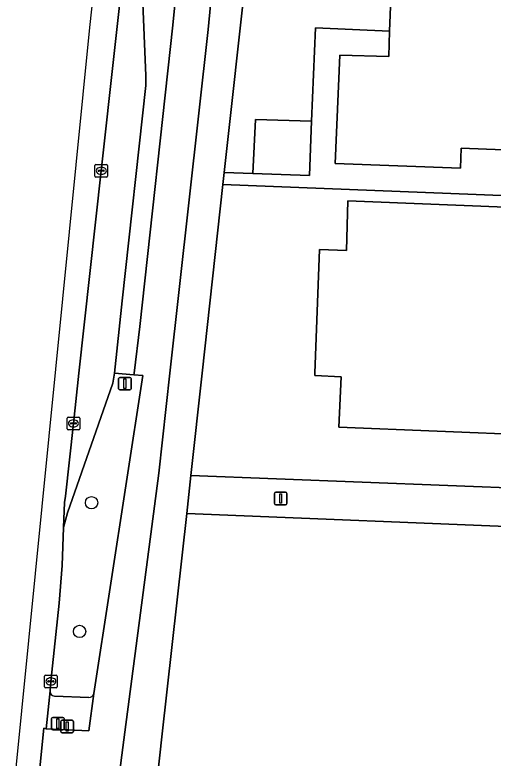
# Model space of a CAD drawing. Extents: x 161354 to 162026, y 386504 to 387460.
# Drawn here: x 161374.3 to 161412.3, y 386719.4 to 386778.4 of the extents above; entities that cross this region are included whole.
import ezdxf

# ---------------------------------------------------------------- set-up
doc = ezdxf.new("R2010")
doc.units = 0
for name, color, linetype in [('IMGEO_Berm_groen', 7, 'Continuous'), ('IMGEO_Boom', 7, 'Continuous'), ('IMGEO_Drukknoppaal', 7, 'Continuous'), ('IMGEO_Erf', 7, 'Continuous'), ('IMGEO_Fietspad_gesloten', 7, 'Continuous'), ('IMGEO_Groenvoorziening', 7, 'Continuous'), ('IMGEO_Kolk', 7, 'Continuous'), ('IMGEO_Lichtmast', 7, 'Continuous'), ('IMGEO_Pand', 7, 'Continuous'), ('IMGEO_Rijbaan_lokaal_gesloten', 7, 'Continuous'), ('IMGEO_Rijbaan_lokaal_open', 7, 'Continuous'), ('IMGEO_Verkeersregelinstallatiepaal', 7, 'Continuous'), ('IMGEO_Voetpad_open', 7, 'Continuous')]:
    doc.layers.add(name, color=color, linetype=linetype)

msp = doc.modelspace()

# ---------------------------------------------------------------- linework, layer by layer
at = {"layer": 'IMGEO_Berm_groen'}
for points in [[(161384.448, 386749.828), (161383.745, 386749.881), (161382.198, 386749.997), (161382.068, 386749.219), (161378.47, 386738.907), (161378.155, 386737.741), (161378.058, 386734.741), (161377.799, 386731.738), (161377.157, 386725.532), (161377.083, 386724.772)], [(161380.555, 386724.572), (161384.448, 386749.828)], [(161377.437, 386724.368), (161380.155, 386724.264)]]:
    msp.add_lwpolyline(points, dxfattribs=at)
for centre, radius, start, end in [((161377.475, 386724.759), 0.392, 178.03907, 264.41305), ((161380.191, 386724.631), 0.369, 264.4475, 350.74504)]:
    msp.add_arc(centre, radius, start, end, dxfattribs=at)
at = {"layer": 'IMGEO_Boom'}
for centre in [(161380.388, 386739.719), (161379.435, 386729.5)]:
    msp.add_circle(centre, 0.489, dxfattribs=at)
at = {"layer": 'IMGEO_Drukknoppaal'}
for p, q in [((161377.947, 386721.558), (161377.947, 386722.358)), ((161377.947, 386722.358), (161377.947, 386721.558)), ((161378.047, 386722.458), (161378.837, 386722.458)), ((161378.837, 386722.458), (161378.047, 386722.458)), ((161378.937, 386722.358), (161378.937, 386721.558)), ((161378.937, 386721.558), (161378.937, 386722.358)), ((161378.837, 386721.458), (161378.047, 386721.458)), ((161378.047, 386721.458), (161378.837, 386721.458))]:
    msp.add_line(p, q, dxfattribs=at)
msp.add_lwpolyline([(161378.367, 386722.333), (161378.517, 386722.333), (161378.517, 386721.583), (161378.367, 386721.583), (161378.367, 386722.333)], dxfattribs=at)
for centre, start, end in [((161378.047, 386722.358), 90, 180), ((161378.047, 386722.358), 90, 180), ((161378.837, 386722.358), 0, 90), ((161378.837, 386722.358), 360, 90), ((161378.047, 386721.558), 180, 270), ((161378.047, 386721.558), 180, 270), ((161378.837, 386721.558), 270, 0), ((161378.837, 386721.558), 270, 0)]:
    msp.add_arc(centre, 0.1, start, end, dxfattribs=at)
at = {"layer": 'IMGEO_Erf'}
msp.add_lwpolyline([(161441.486, 386649.282), (161445.22, 386736.534), (161387.944, 386738.872), (161385.998, 386721.373), (161385.54, 386717.26), (161382.577, 386690.493), (161382.089, 386671.71), (161381.851, 386666.399), (161379.125, 386642.696)], dxfattribs=at)
at = {"layer": 'IMGEO_Fietspad_gesloten'}
for points in [[(161390.466, 386815.452), (161390.418, 386814.821), (161390.137, 386811.593), (161389.935, 386809.823), (161388.673, 386796.461), (161388.16, 386790.973), (161386.855, 386777.635), (161384.227, 386753.709), (161383.76, 386750), (161383.745, 386749.881), (161384.448, 386749.828), (161380.555, 386724.572), (161380.158, 386721.615), (161376.777, 386721.755), (161376.588, 386721.814), (161376.187, 386717.872), (161376.396, 386717.844)], [(161379.452, 386716.1), (161378.997, 386712.85), (161381.864, 386712.557), (161383.032, 386721.496), (161385.721, 386742.066), (161386.605, 386750), (161389.646, 386777.28), (161393.272, 386815.123)]]:
    msp.add_lwpolyline(points, dxfattribs=at)
at = {"layer": 'IMGEO_Groenvoorziening'}
for points in [[(161398.176, 386777.414), (161404.072, 386777.16), (161404.241, 386781.689), (161402.362, 386781.767), (161392.725, 386782.167), (161390.933, 386765.929), (161393.203, 386765.85), (161393.419, 386770.13), (161397.87, 386769.993)], [(161398.501, 386759.82), (161400.654, 386759.731), (161400.761, 386763.681), (161429.118, 386762.535), (161429.13, 386762.814), (161446.125, 386761.783), (161446.167, 386762.794), (161445.775, 386762.809), (161431.741, 386763.351), (161390.826, 386764.964), (161389.175, 386750), (161388.279, 386741.884), (161415.504, 386740.814), (161415.671, 386745.072), (161400.027, 386745.71), (161400.206, 386749.704), (161398.124, 386749.814), (161398.131, 386750)]]:
    msp.add_lwpolyline(points, close=True, dxfattribs=at)
at = {"layer": 'IMGEO_Kolk'}
for p, q in [((161380.657, 386765.642), (161380.657, 386766.494)), ((161380.732, 386766.568), (161381.584, 386766.568)), ((161381.658, 386766.494), (161381.658, 386765.642)), ((161380.916, 386766.062), (161380.916, 386766.074)), ((161381.354, 386766.025), (161380.956, 386766.025)), ((161380.959, 386766.111), (161381.357, 386766.111)), ((161381.145, 386766.348), (161381.17, 386766.348)), ((161381.4, 386766.074), (161381.4, 386766.062)), ((161381.584, 386765.568), (161380.732, 386765.568)), ((161381.168, 386765.788), (161381.143, 386765.788)), ((161378.442, 386745.583), (161378.442, 386746.435)), ((161378.517, 386746.509), (161379.369, 386746.509)), ((161379.443, 386746.435), (161379.443, 386745.583)), ((161378.701, 386746.003), (161378.701, 386746.015)), ((161379.139, 386745.966), (161378.741, 386745.966)), ((161378.744, 386746.052), (161379.142, 386746.052)), ((161378.93, 386746.289), (161378.955, 386746.289)), ((161379.185, 386746.015), (161379.185, 386746.003)), ((161379.369, 386745.509), (161378.517, 386745.509)), ((161378.953, 386745.729), (161378.928, 386745.729)), ((161376.656, 386725.106), (161376.656, 386725.958)), ((161376.731, 386726.032), (161377.583, 386726.032)), ((161377.144, 386725.812), (161377.169, 386725.812)), ((161377.657, 386725.958), (161377.657, 386725.106)), ((161376.915, 386725.526), (161376.915, 386725.538)), ((161377.353, 386725.489), (161376.955, 386725.489)), ((161376.958, 386725.575), (161377.356, 386725.575)), ((161377.167, 386725.252), (161377.142, 386725.252)), ((161377.399, 386725.538), (161377.399, 386725.526)), ((161377.583, 386725.032), (161376.731, 386725.032))]:
    msp.add_line(p, q, dxfattribs=at)
for points in [[(161380.657, 386765.642), (161380.657, 386766.494)], [(161380.732, 386766.568), (161381.584, 386766.568)], [(161381.658, 386766.494), (161381.658, 386765.642)], [(161381.584, 386765.568), (161380.732, 386765.568)], [(161378.442, 386745.583), (161378.442, 386746.435)], [(161378.517, 386746.509), (161379.369, 386746.509)], [(161379.443, 386746.435), (161379.443, 386745.583)], [(161379.369, 386745.509), (161378.517, 386745.509)], [(161376.656, 386725.106), (161376.656, 386725.958)], [(161376.731, 386726.032), (161377.583, 386726.032)], [(161377.657, 386725.958), (161377.657, 386725.106)], [(161377.583, 386725.032), (161376.731, 386725.032)]]:
    msp.add_lwpolyline(points, dxfattribs=at)
for centre, radius, start, end in [((161380.734, 386766.492), 0.0765, 91.55205, 178.44795), ((161380.734, 386766.492), 0.0765, 91.55205, 178.44795), ((161381.582, 386766.492), 0.0765, 1.55205, 88.44795), ((161381.582, 386766.492), 0.0765, 1.55205, 88.44795), ((161380.956, 386766.071), 0.0403, 85.87752, 175.75265), ((161380.953, 386766.061), 0.0366, 178.93798, 274.71019), ((161381.357, 386766.068), 0.043, 264.86636, 352.45326), ((161381.361, 386766.073), 0.0386, 1.73085, 96.63898), ((161380.734, 386765.644), 0.0765, 181.55205, 268.44795), ((161380.734, 386765.644), 0.0765, 181.55205, 268.44795), ((161381.582, 386765.644), 0.0765, 271.55205, 358.44795), ((161381.582, 386765.644), 0.0765, 271.55205, 358.44795), ((161378.519, 386746.433), 0.0765, 91.55205, 178.44795), ((161378.519, 386746.433), 0.0765, 91.55205, 178.44795), ((161379.367, 386746.433), 0.0765, 1.55205, 88.44795), ((161379.367, 386746.433), 0.0765, 1.55205, 88.44795), ((161378.741, 386746.012), 0.0403, 85.87752, 175.75265), ((161378.738, 386746.002), 0.0366, 178.93798, 274.71019), ((161379.142, 386746.009), 0.043, 264.86636, 352.45326), ((161379.146, 386746.014), 0.0386, 1.73085, 96.63898), ((161378.519, 386745.585), 0.0765, 181.55205, 268.44795), ((161378.519, 386745.585), 0.0765, 181.55205, 268.44795), ((161379.367, 386745.585), 0.0765, 271.55205, 358.44795), ((161379.367, 386745.585), 0.0765, 271.55205, 358.44795), ((161376.733, 386725.956), 0.0765, 91.55205, 178.44795), ((161376.733, 386725.956), 0.0765, 91.55205, 178.44795), ((161377.581, 386725.956), 0.0765, 1.55205, 88.44795), ((161377.581, 386725.956), 0.0765, 1.55205, 88.44795), ((161376.955, 386725.535), 0.0403, 85.87752, 175.75265), ((161376.952, 386725.525), 0.0366, 178.93798, 274.71019), ((161377.356, 386725.532), 0.043, 264.86636, 352.45326), ((161377.36, 386725.537), 0.0386, 1.73085, 96.63898), ((161376.733, 386725.108), 0.0765, 181.55205, 268.44795), ((161376.733, 386725.108), 0.0765, 181.55205, 268.44795), ((161377.581, 386725.108), 0.0765, 271.55205, 358.44795), ((161377.581, 386725.108), 0.0765, 271.55205, 358.44795)]:
    msp.add_arc(centre, radius, start, end, dxfattribs=at)
for centre, major_axis, ratio, start_param, end_param in [((161381.144, 386766.068), (-0.387, 0.002), 0.722429, 4.712389, 7.853982), ((161381.169, 386766.068), (-0.39, 0.002), 0.717154, 1.570796, 4.712389), ((161378.929, 386746.009), (-0.387, 0.002), 0.722429, 4.712389, 7.853982), ((161378.954, 386746.009), (-0.39, 0.002), 0.717154, 1.570796, 4.712389), ((161377.143, 386725.532), (-0.387, 0.002), 0.722429, 4.712389, 7.853982), ((161377.168, 386725.532), (-0.39, 0.002), 0.717154, 1.570796, 4.712389)]:
    msp.add_ellipse(centre, major_axis=major_axis, ratio=ratio, start_param=start_param, end_param=end_param, dxfattribs=at)
at = {"layer": 'IMGEO_Lichtmast'}
for p, q in [((161382.538, 386748.768), (161382.538, 386749.568)), ((161382.538, 386749.568), (161382.538, 386748.768)), ((161382.638, 386749.668), (161383.428, 386749.668)), ((161383.428, 386749.668), (161382.638, 386749.668)), ((161383.528, 386749.568), (161383.528, 386748.768)), ((161383.528, 386748.768), (161383.528, 386749.568)), ((161383.428, 386748.668), (161382.638, 386748.668)), ((161382.638, 386748.668), (161383.428, 386748.668)), ((161395.016, 386740.547), (161395.806, 386740.547)), ((161395.806, 386740.547), (161395.016, 386740.547)), ((161394.916, 386739.647), (161394.916, 386740.447)), ((161394.916, 386740.447), (161394.916, 386739.647)), ((161395.906, 386740.447), (161395.906, 386739.647)), ((161395.906, 386739.647), (161395.906, 386740.447)), ((161395.806, 386739.547), (161395.016, 386739.547)), ((161395.016, 386739.547), (161395.806, 386739.547))]:
    msp.add_line(p, q, dxfattribs=at)
for points in [[(161382.958, 386749.543), (161383.108, 386749.543), (161383.108, 386748.793), (161382.958, 386748.793), (161382.958, 386749.543)], [(161395.336, 386740.422), (161395.486, 386740.422), (161395.486, 386739.672), (161395.336, 386739.672), (161395.336, 386740.422)]]:
    msp.add_lwpolyline(points, dxfattribs=at)
for centre, start, end in [((161382.638, 386749.568), 90, 180), ((161382.638, 386749.568), 90, 180), ((161383.428, 386749.568), 0, 90), ((161383.428, 386749.568), 360, 90), ((161382.638, 386748.768), 180, 270), ((161382.638, 386748.768), 180, 270), ((161383.428, 386748.768), 270, 0), ((161383.428, 386748.768), 270, 0), ((161395.016, 386740.447), 90, 180), ((161395.016, 386740.447), 90, 180), ((161395.806, 386740.447), 0, 90), ((161395.806, 386740.447), 360, 90), ((161395.016, 386739.647), 180, 270), ((161395.016, 386739.647), 180, 270), ((161395.806, 386739.647), 270, 0), ((161395.806, 386739.647), 270, 0)]:
    msp.add_arc(centre, 0.1, start, end, dxfattribs=at)
at = {"layer": 'IMGEO_Pand'}
for points in [[(161432.449, 386780.581), (161427.921, 386780.759), (161404.241, 386781.689), (161404.072, 386777.16), (161403.996, 386775.14), (161400.1, 386775.238), (161399.751, 386766.654), (161409.697, 386766.272), (161409.747, 386767.862), (161419.859, 386767.475), (161431.881, 386767.014)], [(161424.972, 386754.523), (161428.28, 386754.255), (161428.407, 386752.716), (161428.685, 386752.707), (161428.884, 386757.213), (161429.104, 386762.215), (161429.118, 386762.535), (161400.761, 386763.681), (161400.654, 386759.731), (161398.501, 386759.82), (161398.131, 386750), (161398.124, 386749.814), (161400.206, 386749.704), (161400.027, 386745.71), (161415.671, 386745.072), (161416.171, 386745.052), (161416.263, 386746.399), (161418.782, 386748.796), (161418.258, 386749.386), (161418.899, 386750), (161419.996, 386751.05), (161420.535, 386750.432), (161423.257, 386752.942)]]:
    msp.add_lwpolyline(points, close=True, dxfattribs=at)
at = {"layer": 'IMGEO_Rijbaan_lokaal_gesloten'}
for points in [[(161374.289, 386717.883), (161376.187, 386717.872), (161376.588, 386721.814), (161376.777, 386721.755), (161377.083, 386724.772), (161377.157, 386725.532), (161377.799, 386731.738), (161378.058, 386734.741), (161378.155, 386737.741), (161378.23, 386739.745), (161378.323, 386740.247), (161378.943, 386746.009), (161379.384, 386750), (161381.158, 386766.068), (161383.264, 386785.198), (161383.965, 386791.735), (161384.555, 386796.868), (161385.854, 386808.827), (161386.133, 386810.572), (161386.323, 386812.328), (161384.035, 386812.351), (161380.225, 386777.448)], [(161384.696, 386772.838), (161384.708, 386773.606), (161384.043, 386789.635), (161383.965, 386791.735), (161383.264, 386785.198), (161381.158, 386766.068), (161379.384, 386750), (161378.943, 386746.009), (161378.323, 386740.247), (161378.23, 386739.745), (161378.155, 386737.741), (161378.47, 386738.907), (161382.068, 386749.219), (161382.198, 386749.997), (161382.813, 386755.747)]]:
    msp.add_lwpolyline(points, close=True, dxfattribs=at)
at = {"layer": 'IMGEO_Rijbaan_lokaal_open'}
msp.add_lwpolyline([(161382.813, 386755.747), (161382.198, 386749.997), (161383.745, 386749.881), (161383.76, 386750), (161384.227, 386753.709), (161386.855, 386777.635), (161388.16, 386790.973), (161388.673, 386796.461), (161384.555, 386796.868), (161383.965, 386791.735), (161384.043, 386789.635), (161384.708, 386773.606), (161384.696, 386772.838)], close=True, dxfattribs=at)
at = {"layer": 'IMGEO_Verkeersregelinstallatiepaal'}
for p, q in [((161377.209, 386721.779), (161377.209, 386722.579)), ((161377.209, 386722.579), (161377.209, 386721.779)), ((161377.309, 386722.679), (161378.099, 386722.679)), ((161378.099, 386722.679), (161377.309, 386722.679)), ((161378.199, 386722.579), (161378.199, 386721.779)), ((161378.199, 386721.779), (161378.199, 386722.579)), ((161378.099, 386721.679), (161377.309, 386721.679)), ((161377.309, 386721.679), (161378.099, 386721.679))]:
    msp.add_line(p, q, dxfattribs=at)
msp.add_lwpolyline([(161377.629, 386722.554), (161377.779, 386722.554), (161377.779, 386721.804), (161377.629, 386721.804), (161377.629, 386722.554)], dxfattribs=at)
for centre, start, end in [((161377.309, 386722.579), 90, 180), ((161377.309, 386722.579), 90, 180), ((161378.099, 386722.579), 0, 90), ((161378.099, 386722.579), 360, 90), ((161377.309, 386721.779), 180, 270), ((161377.309, 386721.779), 180, 270), ((161378.099, 386721.779), 270, 0), ((161378.099, 386721.779), 270, 0)]:
    msp.add_arc(centre, 0.1, start, end, dxfattribs=at)
at = {"layer": 'IMGEO_Voetpad_open'}
for points in [[(161382.577, 386690.493), (161385.54, 386717.26), (161385.998, 386721.373), (161387.944, 386738.872), (161388.279, 386741.884), (161389.175, 386750), (161390.826, 386764.964), (161390.933, 386765.929), (161392.725, 386782.167), (161393.679, 386790.813), (161396.119, 386813), (161396.283, 386814.488), (161396.429, 386816.391), (161395.184, 386821.499)], [(161393.272, 386815.123), (161389.646, 386777.28), (161386.605, 386750), (161385.721, 386742.066), (161383.032, 386721.496), (161381.864, 386712.557), (161379.47, 386690.727), (161378.77, 386666.617), (161375.998, 386642.707)], [(161377.083, 386724.772), (161376.777, 386721.755), (161380.158, 386721.615), (161380.555, 386724.572)], [(161380.155, 386724.264), (161377.437, 386724.368)]]:
    msp.add_lwpolyline(points, dxfattribs=at)
for points in [[(161390.826, 386764.964), (161431.741, 386763.351), (161431.844, 386766.388), (161419.809, 386766.821), (161419.859, 386767.475), (161409.747, 386767.862), (161409.697, 386766.272), (161399.751, 386766.654), (161400.1, 386775.238), (161403.996, 386775.14), (161404.072, 386777.16), (161398.176, 386777.414), (161397.87, 386769.993), (161397.692, 386765.691), (161393.203, 386765.85), (161390.933, 386765.929)], [(161397.692, 386765.691), (161397.87, 386769.993), (161393.419, 386770.13), (161393.203, 386765.85)], [(161427.263, 386740.352), (161425.464, 386740.423), (161415.504, 386740.814), (161388.279, 386741.884), (161387.944, 386738.872), (161445.22, 386736.534), (161445.243, 386739.646)]]:
    msp.add_lwpolyline(points, close=True, dxfattribs=at)
for centre, radius, start, end in [((161377.475, 386724.759), 0.392, 178.03907, 264.41305), ((161380.191, 386724.631), 0.369, 264.4475, 350.74504)]:
    msp.add_arc(centre, radius, start, end, dxfattribs=at)

doc.saveas('drawing.dxf')
